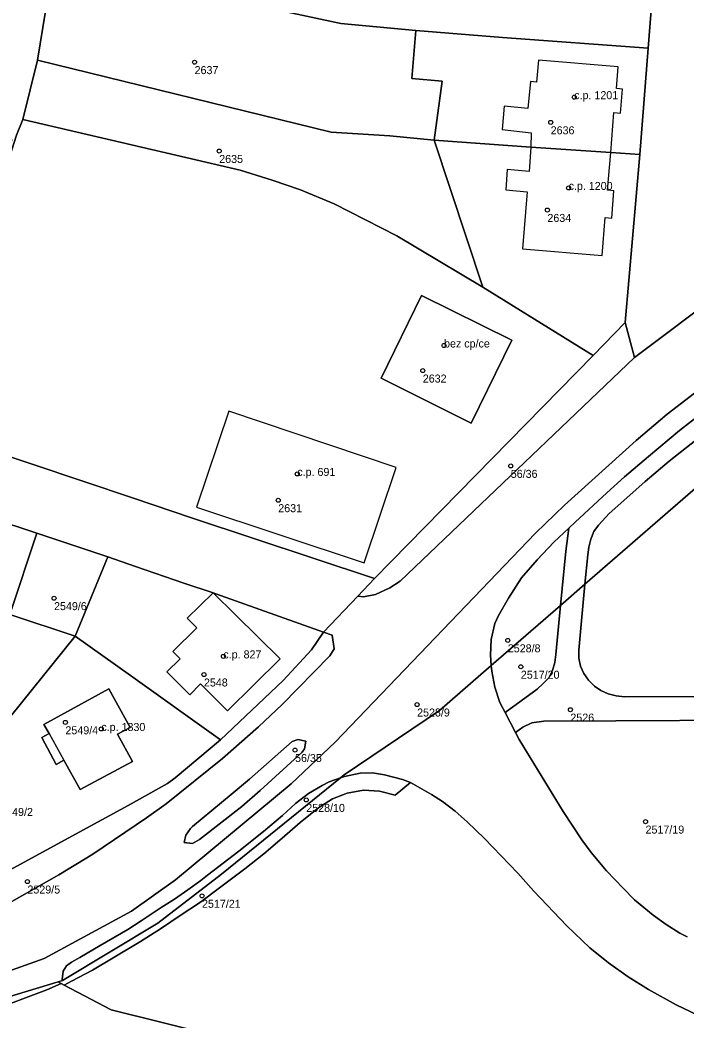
# Model space of a CAD drawing. Extents: x -878211 to -870363, y -1058464 to -1052522.
# Drawn here: x -874043.5 to -873960.2, y -1055380.5 to -1055255.5 of the extents above; entities that cross this region are included whole.
import ezdxf

# ---------------------------------------------------------------- set-up
doc = ezdxf.new("R2010")
doc.units = 0
for name, color, linetype in [('Vrstva 50', 7, 'Continuous'), ('Vrstva 51', 7, 'Continuous'), ('Vrstva 52', 7, 'Continuous')]:
    doc.layers.add(name, color=color, linetype=linetype)

msp = doc.modelspace()

# ---------------------------------------------------------------- linework, layer by layer
at = {"layer": 'Vrstva 50'}
for centre in [(-874021.65, -1055260.77994), (-873974.19, -1055265.14994), (-873977.13, -1055268.29994), (-874018.57, -1055271.87994), (-873974.89, -1055276.48994), (-873977.54, -1055279.24994), (-873990.46, -1055296.17994), (-873993.12, -1055299.31994), (-873982.12, -1055311.22994), (-874008.81, -1055312.22994), (-874011.19, -1055315.51994), (-874039.22, -1055327.75994), (-873982.49, -1055333.02994), (-874018.05, -1055335.02994), (-873980.86, -1055336.32994), (-874020.48, -1055337.29994), (-873993.83, -1055341.04994), (-873974.67, -1055341.68994), (-874037.8, -1055343.26994), (-874033.31, -1055344.09994), (-874009.09, -1055346.73994), (-874007.69, -1055352.96994), (-873965.27, -1055355.67994), (-874042.55, -1055363.16994), (-874020.72, -1055364.94994)]:
    msp.add_circle(centre, 0.25, dxfattribs=at)
at = {"layer": 'Vrstva 51'}
for points in [[(-873952.74, -1055209.04), (-873952.54, -1055203.96), (-873952.39, -1055198.63), (-873952.09, -1055188.54), (-873960.9, -1055189.78), (-873960.95, -1055191.26), (-873961.27, -1055201.08), (-873961.65, -1055213.5), (-873963.17, -1055236.35), (-873964.93, -1055259.02), (-873965.99, -1055272.3), (-873967.81, -1055293.3), (-873966.65, -1055297.69), (-873955.29, -1055289.13), (-873954.91, -1055278.55), (-873954.27, -1055260.66), (-873953.97, -1055252.57), (-873953.38, -1055229.23), (-873953.26, -1055225.99), (-873953.06, -1055218.92), (-873952.86, -1055213.56)], [(-874048.57, -1055282.91), (-874049.59, -1055286.22), (-874049.21, -1055286.34), (-874043.9, -1055269.9), (-874043.13, -1055267.94), (-874041.31, -1055260.52), (-874039.29, -1055248.22), (-874035.81, -1055228.46), (-874039.86, -1055228.61), (-874051.55, -1055229.92), (-874058.09, -1055262.71), (-874058.28, -1055263.67), (-874064.72, -1055282.23), (-874055.68, -1055285.38), (-874054.33, -1055281.07), (-874052.47, -1055281.66), (-874048.29, -1055269.21), (-874044.51, -1055270.47)], [(-874039.29, -1055248.22), (-874003.36, -1055255.96), (-873993.99, -1055256.82), (-873983.17, -1055257.7), (-873964.93, -1055259.02), (-873963.17, -1055236.35), (-873988.19, -1055232.4), (-873994.5, -1055231.42), (-874007.54, -1055229.5), (-874010.36, -1055229.08), (-874025.11, -1055228.68), (-874035.81, -1055228.46)], [(-874041.31, -1055260.52), (-874004.57, -1055269.54), (-873997.26, -1055269.97), (-873991.71, -1055270.53), (-873990.7, -1055263.16), (-873994.49, -1055262.83), (-873993.99, -1055256.82), (-874003.36, -1055255.96), (-874039.29, -1055248.22)], [(-873983.17, -1055257.7), (-873993.99, -1055256.82), (-873994.49, -1055262.83), (-873990.7, -1055263.16), (-873991.71, -1055270.53), (-873979.62, -1055271.4), (-873969.6, -1055272.07), (-873965.99, -1055272.3), (-873964.93, -1055259.02)], [(-874043.13, -1055267.94), (-874015.94, -1055274.27), (-874011.95, -1055275.51), (-874008.39, -1055276.74), (-874004.2, -1055278.48), (-873996.35, -1055282.48), (-873985.61, -1055288.87), (-873991.71, -1055270.53), (-873997.26, -1055269.97), (-874004.57, -1055269.54), (-874041.31, -1055260.52)], [(-874049.21, -1055286.34), (-874051.46, -1055291.98), (-874056.3, -1055306.22), (-874035.38, -1055313.21), (-874029.4, -1055315.21), (-874021.9, -1055317.74), (-873999.16, -1055325.31), (-873971.81, -1055297.43), (-873985.61, -1055288.87), (-873996.35, -1055282.48), (-874004.2, -1055278.48), (-874008.39, -1055276.74), (-874011.95, -1055275.51), (-874015.94, -1055274.27), (-874043.13, -1055267.94), (-874043.9, -1055269.9)], [(-873922.64, -1055282), (-873924.33, -1055283.07), (-873930.15, -1055286.91), (-873937.58, -1055292.04), (-873946.53, -1055298.4), (-873955.24, -1055305.06), (-873962.3, -1055310.62), (-873965.32, -1055313.17), (-873968.35, -1055315.9), (-873969.82, -1055317.19), (-873971.17, -1055318.62), (-873971.75, -1055319.44), (-873972.11, -1055320.36), (-873972.37, -1055321.36), (-873972.49, -1055322.33), (-873972.84, -1055326), (-873952.45, -1055308.29), (-873935.07, -1055293.24), (-873901.68, -1055274.48), (-873899.38, -1055269.22), (-873903.41, -1055271.35), (-873920.9, -1055280.99)], [(-873969.6, -1055272.07), (-873979.62, -1055271.4), (-873991.71, -1055270.53), (-873985.61, -1055288.87), (-873971.81, -1055297.43), (-873967.81, -1055293.3), (-873965.99, -1055272.3)], [(-873987.09, -1055305.88), (-873981.98, -1055295.52), (-873993.26, -1055289.94), (-873998.34, -1055300.25)], [(-873987.09, -1055305.88), (-873998.34, -1055300.25), (-873993.26, -1055289.94), (-873981.98, -1055295.52)], [(-874001.26, -1055327.52), (-874000.55, -1055327.57), (-873999.04, -1055327.3), (-873997.24, -1055326.48), (-873995.93, -1055325.61), (-873966.65, -1055297.69), (-873967.81, -1055293.3), (-873971.81, -1055297.43), (-873999.16, -1055325.31)], [(-874041.39, -1055319.65), (-874047.09, -1055317.77), (-874057.79, -1055350.35), (-874054.33, -1055350.71), (-874052.78, -1055352.58), (-874036.57, -1055332.49), (-874044.73, -1055329.8)], [(-873974.86, -1055319.02), (-873976.72, -1055320.77), (-873978.82, -1055322.98), (-873980.77, -1055325.23), (-873982.41, -1055327.75), (-873983.69, -1055330.01), (-873984.1, -1055330.9), (-873984.56, -1055332.9), (-873984.65, -1055334.89), (-873984.55, -1055336.17), (-873975.89, -1055328.65), (-873975.25, -1055321.88)], [(-874036.57, -1055332.49), (-874032.48, -1055322.58), (-874041.39, -1055319.65), (-874044.73, -1055329.8)], [(-874032.48, -1055322.58), (-874036.57, -1055332.49), (-874029.67, -1055337.42), (-874018.41, -1055345.45), (-874010.56, -1055338.04), (-874007.05, -1055334.21), (-874005.54, -1055332.02), (-874019, -1055327.2), (-874019.33, -1055327.07), (-874022.99, -1055325.88), (-874029.03, -1055323.78)], [(-873975.89, -1055328.65), (-873984.55, -1055336.17), (-873984.49, -1055336.89), (-873984.12, -1055338.88), (-873983.5, -1055340.78), (-873982.84, -1055342.03), (-873978.81, -1055339.11), (-873978.05, -1055338.41), (-873977.37, -1055337.69), (-873976.89, -1055336.8), (-873976.61, -1055335.8), (-873976.48, -1055334.8)], [(-874029.96, -1055353.67), (-874025.04, -1055350.89), (-874024.07, -1055350.21), (-874018.41, -1055345.45), (-874029.67, -1055337.42), (-874036.57, -1055332.49), (-874052.78, -1055352.58), (-874050.51, -1055357.16), (-874047.74, -1055362.99), (-874047.29, -1055362.78), (-874047.11, -1055363), (-874033.24, -1055355.46)], [(-874038.94, -1055348.53), (-874037.98, -1055347.99), (-874035.97, -1055351.66), (-874029.43, -1055348.16), (-874031.28, -1055344.75), (-874029.7, -1055343.91), (-874032.36, -1055339.09), (-874040.48, -1055343.54), (-874039.84, -1055344.68), (-874040.75, -1055345.17)], [(-874038.94, -1055348.53), (-874040.75, -1055345.17), (-874039.84, -1055344.68), (-874040.48, -1055343.54), (-874032.36, -1055339.09), (-874029.7, -1055343.91), (-874031.28, -1055344.75), (-874029.43, -1055348.16), (-874035.97, -1055351.66), (-874037.98, -1055347.99)], [(-874008.73, -1055345.41), (-874007.75, -1055345.64), (-874007.89, -1055346.59), (-874008.21, -1055346.99), (-874013.47, -1055351.79), (-874015.75, -1055353.78), (-874021.04, -1055357.92), (-874021.93, -1055358.42), (-874022.94, -1055358.28), (-874022.76, -1055357.35), (-874022.17, -1055356.54), (-874021.89, -1055356.27), (-874017.06, -1055352.3), (-874014.77, -1055350.38), (-874009.46, -1055345.66)], [(-874008.73, -1055345.41), (-874009.46, -1055345.66), (-874014.77, -1055350.38), (-874017.06, -1055352.3), (-874021.89, -1055356.27), (-874022.17, -1055356.54), (-874022.76, -1055357.35), (-874022.94, -1055358.28), (-874021.93, -1055358.42), (-874021.04, -1055357.92), (-874015.75, -1055353.78), (-874013.47, -1055351.79), (-874008.21, -1055346.99), (-874007.89, -1055346.59), (-874007.75, -1055345.64)], [(-874038.35, -1055375.89), (-874037.97, -1055376.09), (-874037.03, -1055375.63), (-874034.42, -1055374.22), (-874031.83, -1055372.7), (-874028.43, -1055370.65), (-874025.9, -1055369.07), (-874023.44, -1055367.42), (-874020.93, -1055365.75), (-874018.52, -1055363.95), (-874015.37, -1055361.56), (-874013.01, -1055359.69), (-874010.72, -1055357.76), (-874008.46, -1055355.78), (-874006.12, -1055353.91), (-874004.42, -1055352.84), (-874002.56, -1055352.12), (-874000.54, -1055351.76), (-873998.53, -1055351.88), (-873996.58, -1055352.37), (-873994.64, -1055350.79), (-873995.64, -1055350.43), (-873997.9, -1055349.81), (-873999.4, -1055349.57), (-874000.95, -1055349.61), (-874002.89, -1055350.03), (-874003.41, -1055350.21), (-874018.27, -1055362.22), (-874026.23, -1055368.35), (-874038.15, -1055375.53), (-874038.71, -1055375.7)], [(-874038.15, -1055375.53), (-874026.23, -1055368.35), (-874018.27, -1055362.22), (-874003.41, -1055350.21), (-874004.82, -1055350.7), (-874005.71, -1055351.14), (-874007.39, -1055352.17), (-874009.02, -1055353.42), (-874010.66, -1055354.93), (-874013.03, -1055356.92), (-874016.12, -1055359.37), (-874020.05, -1055362.37), (-874020.88, -1055363.03), (-874022.5, -1055364.18), (-874024.18, -1055365.35), (-874025.83, -1055366.42), (-874028.32, -1055368.08), (-874029.99, -1055369.16), (-874033.44, -1055371.15), (-874036.01, -1055372.64), (-874037.05, -1055373.24), (-874037.65, -1055373.7), (-874038.07, -1055374.38), (-874038.19, -1055375.42)], [(-874074.59, -1055387.69), (-874065.17, -1055384.81), (-874054.9, -1055381.66), (-874046.7, -1055379.15), (-874040.14, -1055376.68), (-874038.35, -1055375.89), (-874038.71, -1055375.7), (-874065.54, -1055383.82), (-874088.05, -1055390.92), (-874088.36, -1055391.84), (-874075.56, -1055387.99)]]:
    msp.add_lwpolyline(points, close=True, dxfattribs=at)
for points in [[(-873955.29, -1055289.13), (-873966.65, -1055297.69), (-873995.93, -1055325.61), (-873997.24, -1055326.48), (-873999.04, -1055327.3), (-874000.55, -1055327.57), (-874001.26, -1055327.52)], [(-874197.25, -1055422.97), (-874193.22, -1055421.36), (-874189.28, -1055419.9), (-874185.73, -1055419.27), (-874166.66, -1055413.7), (-874059.06, -1055379.38), (-874040.44, -1055372.76), (-874029.54, -1055366.88), (-874024.02, -1055362.96), (-874009.57, -1055350.94), (-874004.07, -1055345.75), (-873979.02, -1055319.65), (-873975.39, -1055316.12), (-873966.46, -1055308.03), (-873962.57, -1055304.78), (-873953.03, -1055297.43)], [(-873953.03, -1055297.43), (-873962.57, -1055304.78), (-873966.46, -1055308.03), (-873975.39, -1055316.12), (-873979.02, -1055319.65), (-874004.07, -1055345.75), (-874009.57, -1055350.94), (-874024.02, -1055362.96), (-874029.54, -1055366.88), (-874040.44, -1055372.76), (-874059.06, -1055379.38), (-874166.66, -1055413.7)], [(-874065.54, -1055383.82), (-874038.71, -1055375.7), (-874038.15, -1055375.53), (-874038.19, -1055375.42), (-874038.07, -1055374.38), (-874037.65, -1055373.7), (-874037.05, -1055373.24), (-874036.01, -1055372.64), (-874033.44, -1055371.15), (-874029.99, -1055369.16), (-874028.32, -1055368.08), (-874025.83, -1055366.42), (-874024.18, -1055365.35), (-874022.5, -1055364.18), (-874020.88, -1055363.03), (-874020.05, -1055362.37), (-874016.12, -1055359.37), (-874013.03, -1055356.92), (-874010.66, -1055354.93), (-874009.02, -1055353.42), (-874007.39, -1055352.17), (-874005.71, -1055351.14), (-874004.82, -1055350.7), (-874003.41, -1055350.21), (-874002.95, -1055349.84), (-873991.01, -1055341.79), (-873984.55, -1055336.17), (-873984.65, -1055334.89), (-873984.56, -1055332.9), (-873984.1, -1055330.9), (-873983.69, -1055330.01), (-873982.41, -1055327.75), (-873980.77, -1055325.23), (-873978.82, -1055322.98), (-873976.72, -1055320.77), (-873974.86, -1055319.02), (-873974.06, -1055318.26), (-873970.12, -1055314.59), (-873967.91, -1055312.59), (-873964.91, -1055310.03), (-873961.04, -1055306.82), (-873957.09, -1055303.75)], [(-873957.09, -1055303.75), (-873961.04, -1055306.82), (-873964.91, -1055310.03), (-873967.91, -1055312.59), (-873970.12, -1055314.59), (-873974.06, -1055318.26), (-873974.86, -1055319.02), (-873975.25, -1055321.88), (-873975.89, -1055328.65), (-873972.84, -1055326), (-873972.49, -1055322.33), (-873972.37, -1055321.36), (-873972.11, -1055320.36), (-873971.75, -1055319.44), (-873971.17, -1055318.62), (-873969.82, -1055317.19), (-873968.35, -1055315.9), (-873965.32, -1055313.17), (-873962.3, -1055310.62), (-873955.24, -1055305.06)], [(-874047.09, -1055317.77), (-874041.39, -1055319.65), (-874032.48, -1055322.58), (-874029.03, -1055323.78), (-874022.99, -1055325.88), (-874019.33, -1055327.07), (-874019, -1055327.2), (-874005.54, -1055332.02), (-874001.26, -1055327.52), (-873999.16, -1055325.31), (-874021.9, -1055317.74), (-874029.4, -1055315.21), (-874035.38, -1055313.21), (-874056.3, -1055306.22)], [(-873952.45, -1055308.29), (-873972.84, -1055326), (-873973.63, -1055334.24), (-873973.63, -1055335.25), (-873973.4, -1055336.23), (-873972.97, -1055337.15), (-873972.4, -1055337.99), (-873971.66, -1055338.73), (-873970.85, -1055339.31), (-873969.94, -1055339.71), (-873968.96, -1055339.96), (-873967.92, -1055340.09), (-873953.01, -1055340.03)], [(-873953.01, -1055340.03), (-873967.92, -1055340.09), (-873968.96, -1055339.96), (-873969.94, -1055339.71), (-873970.85, -1055339.31), (-873971.66, -1055338.73), (-873972.4, -1055337.99), (-873972.97, -1055337.15), (-873973.4, -1055336.23), (-873973.63, -1055335.25), (-873973.63, -1055334.24), (-873972.84, -1055326), (-873975.89, -1055328.65), (-873976.48, -1055334.8), (-873976.61, -1055335.8), (-873976.89, -1055336.8), (-873977.37, -1055337.69), (-873978.05, -1055338.41), (-873978.81, -1055339.11), (-873982.84, -1055342.03), (-873981.52, -1055344.54), (-873980.63, -1055343.88), (-873979.47, -1055343.35), (-873977.98, -1055343.12), (-873968.97, -1055343.07), (-873953.04, -1055342.99)], [(-874001.26, -1055327.52), (-874005.54, -1055332.02), (-874004.44, -1055332.37), (-874004.2, -1055334.07), (-874004.75, -1055334.97), (-874010.71, -1055341.03), (-874013.65, -1055343.81), (-874018.14, -1055347.79), (-874025.21, -1055353.47), (-874027.67, -1055355.22), (-874034.37, -1055359.74), (-874038.62, -1055362.32), (-874044.78, -1055365.81), (-874050.11, -1055368.44), (-874052.91, -1055369.73), (-874056.57, -1055371.28), (-874063.2, -1055373.76), (-874074.62, -1055377.81), (-874116.19, -1055390.22)], [(-874044.78, -1055365.81), (-874038.62, -1055362.32), (-874034.37, -1055359.74), (-874027.67, -1055355.22), (-874025.21, -1055353.47), (-874018.14, -1055347.79), (-874013.65, -1055343.81), (-874010.71, -1055341.03), (-874004.75, -1055334.97), (-874004.2, -1055334.07), (-874004.44, -1055332.37), (-874005.54, -1055332.02), (-874007.05, -1055334.21), (-874010.56, -1055338.04), (-874018.41, -1055345.45), (-874024.07, -1055350.21), (-874025.04, -1055350.89), (-874029.96, -1055353.67), (-874033.24, -1055355.46), (-874047.11, -1055363)], [(-873960.07, -1055370.05), (-873961, -1055369.61), (-873962.7, -1055368.53), (-873964.33, -1055367.35), (-873966.63, -1055365.43), (-873968.08, -1055364.01), (-873970.13, -1055361.81), (-873972.07, -1055359.54), (-873973.23, -1055357.95), (-873975.56, -1055354.39), (-873981.05, -1055345.43), (-873981.52, -1055344.54), (-873982.84, -1055342.03), (-873983.5, -1055340.78), (-873984.12, -1055338.88), (-873984.49, -1055336.89), (-873984.55, -1055336.17), (-873991.01, -1055341.79), (-874002.95, -1055349.84), (-874003.41, -1055350.21), (-874002.89, -1055350.03), (-874000.95, -1055349.61), (-873999.4, -1055349.57), (-873997.9, -1055349.81), (-873995.64, -1055350.43), (-873994.64, -1055350.79), (-873992.03, -1055352.27), (-873990.66, -1055353.15), (-873989.06, -1055354.38), (-873987.55, -1055355.69), (-873985.4, -1055357.78), (-873983.3, -1055359.93), (-873981.25, -1055362.13), (-873979.24, -1055364.37), (-873975.13, -1055368.69), (-873972.22, -1055371.44), (-873969.89, -1055373.32), (-873967.46, -1055375.05), (-873964.91, -1055376.64), (-873961.43, -1055378.56), (-873958.72, -1055379.84)], [(-873953.04, -1055342.99), (-873968.97, -1055343.07), (-873977.98, -1055343.12), (-873979.47, -1055343.35), (-873980.63, -1055343.88), (-873981.52, -1055344.54), (-873981.05, -1055345.43), (-873975.56, -1055354.39), (-873973.23, -1055357.95), (-873972.07, -1055359.54), (-873970.13, -1055361.81), (-873968.08, -1055364.01), (-873966.63, -1055365.43), (-873964.33, -1055367.35), (-873962.7, -1055368.53), (-873961, -1055369.61), (-873960.07, -1055370.05)], [(-873958.72, -1055379.84), (-873961.43, -1055378.56), (-873964.91, -1055376.64), (-873967.46, -1055375.05), (-873969.89, -1055373.32), (-873972.22, -1055371.44), (-873975.13, -1055368.69), (-873979.24, -1055364.37), (-873981.25, -1055362.13), (-873983.3, -1055359.93), (-873985.4, -1055357.78), (-873987.55, -1055355.69), (-873989.06, -1055354.38), (-873990.66, -1055353.15), (-873992.03, -1055352.27), (-873994.64, -1055350.79), (-873996.58, -1055352.37), (-873998.53, -1055351.88), (-874000.54, -1055351.76), (-874002.56, -1055352.12), (-874004.42, -1055352.84), (-874006.12, -1055353.91), (-874008.46, -1055355.78), (-874010.72, -1055357.76), (-874013.01, -1055359.69), (-874015.37, -1055361.56), (-874018.52, -1055363.95), (-874020.93, -1055365.75), (-874023.44, -1055367.42), (-874025.9, -1055369.07), (-874028.43, -1055370.65), (-874031.83, -1055372.7), (-874034.42, -1055374.22), (-874037.03, -1055375.63), (-874037.97, -1055376.09), (-874032.08, -1055379.19), (-874019.67, -1055382.26)], [(-873950.22, -1055392.63), (-873993.26, -1055386.21), (-873995.26, -1055385.91), (-873995.64, -1055414.2), (-874030.91, -1055413.74), (-874030.56, -1055384.4), (-874002.82, -1055384.78), (-874017.55, -1055382.58), (-874019.67, -1055382.26), (-874032.08, -1055379.19), (-874037.97, -1055376.09), (-874038.35, -1055375.89), (-874040.14, -1055376.68), (-874046.7, -1055379.15), (-874054.9, -1055381.66), (-874054.96, -1055386.21), (-874055.28, -1055411.16), (-874055.39, -1055419.77), (-873931.36, -1055421.43)]]:
    msp.add_lwpolyline(points, dxfattribs=at)
at = {"layer": 'Vrstva 52'}
for points in [[(-873969.6, -1055272.07), (-873969.23, -1055267.08), (-873968.41, -1055267.14), (-873968.14, -1055264.15), (-873968.92, -1055264.08), (-873968.69, -1055261.37), (-873978.65, -1055260.53), (-873978.89, -1055263.27), (-873979.67, -1055263.19), (-873979.99, -1055266.58), (-873982.94, -1055266.29), (-873983.18, -1055269.17), (-873979.56, -1055269.59), (-873979.62, -1055271.4)], [(-873979.82, -1055274.44), (-873982.56, -1055274.19), (-873982.74, -1055276.74), (-873980.06, -1055276.98), (-873980.64, -1055284.1), (-873970.69, -1055284.92), (-873970.3, -1055280.2), (-873969.48, -1055280.27), (-873969.24, -1055276.86), (-873970.03, -1055276.78), (-873969.6, -1055272.07), (-873979.62, -1055271.4)], [(-873993.26, -1055289.94), (-873998.34, -1055300.25), (-873987.09, -1055305.88), (-873981.98, -1055295.52)], [(-874017.37, -1055304.39), (-874021.42, -1055316.37), (-874000.46, -1055323.34), (-873996.44, -1055311.43)], [(-874024.37, -1055334.42), (-874023.45, -1055335.34), (-874025.1, -1055336.97), (-874022.24, -1055339.85), (-874020.89, -1055338.47), (-874017.52, -1055341.83), (-874010.94, -1055335.34), (-874019.33, -1055327.07), (-874022.58, -1055330.25), (-874021.36, -1055331.44)], [(-874040.48, -1055343.54), (-874039.84, -1055344.68), (-874037.98, -1055347.99), (-874035.97, -1055351.66), (-874029.43, -1055348.16), (-874031.28, -1055344.75), (-874029.7, -1055343.91), (-874032.36, -1055339.09)]]:
    msp.add_lwpolyline(points, close=True, dxfattribs=at)

# ---------------------------------------------------------------- texts
at = {"layer": 'Vrstva 50'}
for s, p in [('2637', (-874021.65, -1055262.269)), ('c.p. 1201', (-873974.19, -1055265.399)), ('2636', (-873977.13, -1055269.789)), ('2635', (-874018.57, -1055273.369)), ('c.p. 1200', (-873974.89, -1055276.74)), ('2634', (-873977.54, -1055280.739)), ('bez cp/ce', (-873990.46, -1055296.429)), ('2632', (-873993.12, -1055300.809)), ('c.p. 691', (-874008.81, -1055312.48)), ('56/36', (-873982.12, -1055312.719)), ('2631', (-874011.19, -1055317.009)), ('2549/6', (-874039.22, -1055329.249)), ('c.p. 827', (-874018.05, -1055335.28)), ('2528/8', (-873982.49, -1055334.519)), ('2517/20', (-873980.86, -1055337.819)), ('2548', (-874020.48, -1055338.789)), ('2528/9', (-873993.83, -1055342.539)), ('2526', (-873974.67, -1055343.179)), ('2549/4', (-874037.8, -1055344.759)), ('c.p. 1830', (-874033.31, -1055344.35)), ('56/35', (-874009.09, -1055348.229)), ('2549/2', (-874045.95, -1055354.969)), ('2528/10', (-874007.69, -1055354.459)), ('2517/19', (-873965.27, -1055357.169)), ('2529/5', (-874042.55, -1055364.659)), ('2517/21', (-874020.72, -1055366.439))]:
    msp.add_text(s, height=0.999996, dxfattribs=at).set_placement(p)

doc.saveas('drawing.dxf')
